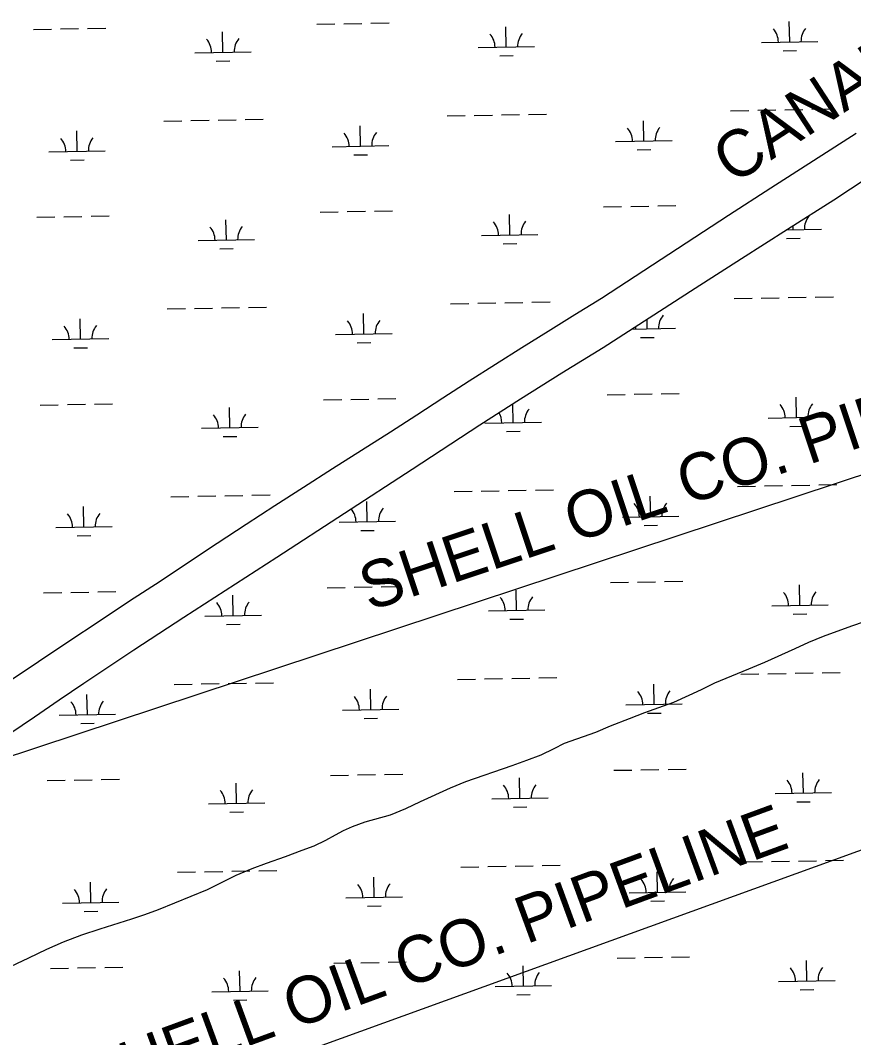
# Model space of a CAD drawing. Extents: x 3957609 to 3995875, y 234277 to 260273.
# Drawn here: x 3980836 to 3982311, y 251639 to 253441 of the extents above; entities that cross this region are included whole.
import ezdxf

# ---------------------------------------------------------------- set-up
doc = ezdxf.new("R2010")
doc.units = 0
for name, color, linetype in [('V-RIVR-IDEN', 7, 'Continuous'), ('V-TOPO-SHOR', 7, 'Continuous'), ('V-UTIL-IDEN', 7, 'Continuous'), ('V-UTIL-LINE', 7, 'Continuous'), ('V-WETL-SWMP', 7, 'Continuous')]:
    doc.layers.add(name, color=color, linetype=linetype)

msp = doc.modelspace()

# ---------------------------------------------------------------- linework, layer by layer
at = {"layer": 'V-TOPO-SHOR'}
for points in [[(3982315.817, 253240.05), (3982240.342, 253191.822), (3982164.988, 253143.407), (3982089.756, 253094.802), (3982014.646, 253046.009), (3981939.658, 252997.027), (3981864.796, 252947.856), (3981817.723, 252918.901), (3981770.764, 252889.76), (3981723.918, 252860.439), (3981677.189, 252830.934), (3981630.574, 252801.246), (3981584.076, 252771.376), (3981537.695, 252741.323), (3981491.433, 252711.091), (3981440.004, 252678.714), (3981388.687, 252646.157), (3981337.489, 252613.418), (3981286.408, 252580.494), (3981235.443, 252547.39), (3981184.598, 252514.104), (3981133.871, 252480.638), (3981083.265, 252446.991), (3981029.22, 252411.63), (3980975.3, 252376.075), (3980921.51, 252340.329), (3980867.848, 252304.391), (3980814.313, 252268.26)], [(3982194.626, 253070.857), (3982276.61, 253122.766), (3982335.422, 253161.671)], [(3980817.395, 252177.202), (3980860.967, 252207.246), (3980904.673, 252237.096), (3980948.512, 252266.749), (3980992.483, 252296.203), (3981036.589, 252325.461), (3981080.823, 252354.518), (3981125.189, 252383.376), (3981289.795, 252489.751), (3981409.779, 252567.663), (3981529.637, 252645.77), (3981649.365, 252724.071), (3981685.516, 252747.381), (3981721.784, 252770.503), (3981758.173, 252793.441), (3981794.676, 252816.192), (3981831.299, 252838.755), (3981868.034, 252861.129), (3981949.481, 252913.874), (3982031.063, 252966.411), (3982112.78, 253018.737), (3982194.626, 253070.857)], [(3980786.446, 251750.04), (3980850.995, 251779.962), (3980882.538, 251795.592), (3980912.232, 251808.783), (3980944.711, 251821.106), (3980976.996, 251831.618), (3981033.115, 251849.487), (3981056.463, 251857.181), (3981080.643, 251865.685), (3981167.351, 251901.177), (3981217.826, 251926.383), (3981246.515, 251938.602), (3981271.865, 251948.076), (3981305.157, 251959.725), (3981335.142, 251970.606), (3981356.353, 251978.663), (3981376.608, 251988.71), (3981393.891, 251998.313), (3981408.344, 252005.985), (3981424.099, 252012.813), (3981446.627, 252020.849), (3981491.302, 252033.633), (3981518.325, 252044.727), (3981544.714, 252057.146), (3981597.638, 252081.163), (3981624.832, 252092.581), (3981706.809, 252120.739), (3981732.98, 252130.032), (3981757.841, 252139.678), (3981781.076, 252150.668), (3981799.51, 252160.087), (3981855.004, 252180.108), (3981881.034, 252190.887), (3981914.353, 252204.182), (3981941.862, 252214.775), (3981966.375, 252223.272), (3981993.046, 252232.887), (3982020.417, 252245.128), (3982042.329, 252255.644), (3982065.901, 252267.285), (3982125.588, 252291.851), (3982153.943, 252303.746), (3982207.699, 252328.24), (3982232.248, 252339.043), (3982258.284, 252350.151), (3982308.317, 252368.448), (3982330.509, 252375.995)]]:
    msp.add_lwpolyline(points, dxfattribs=at)
at = {"layer": 'V-UTIL-LINE'}
for points in [[(3961767.682, 245361.868), (3961943.705, 245468.964), (3965208.639, 247597.169), (3966396.749, 247622.307), (3967484.854, 247669.667), (3969697.646, 247716.332), (3970569.601, 248052.102), (3971717.759, 248552.062), (3975420.027, 250066.441), (3979384.42, 251663.69), (3984441.626, 253334.756), (3993476.194, 256555.397)], [(3993486.783, 256012.187), (3984358.232, 252707.382), (3984355.815, 252706.645), (3979327.531, 250885.592), (3969939.425, 247110.423), (3969929.75, 247106.755), (3966670.117, 247144.723), (3965413.49, 247134.313), (3961768.13, 245337.826)]]:
    msp.add_lwpolyline(points, dxfattribs=at)
at = {"layer": 'V-WETL-SWMP'}
for p, q in [((3982198.235, 253402.4), (3982197.581, 253438.394)), ((3980858.952, 253424.486), (3980890.947, 253425.067)), ((3980906.944, 253425.358), (3980938.939, 253425.94)), ((3980954.937, 253426.231), (3980986.931, 253426.813)), ((3981194.585, 253384.151), (3981193.931, 253420.145)), ((3981360.777, 253433.61), (3981392.772, 253434.192)), ((3981408.77, 253434.483), (3981440.764, 253435.065)), ((3981456.762, 253435.356), (3981488.756, 253435.937)), ((3981696.41, 253393.276), (3981695.756, 253429.27)), ((3982148.244, 253401.491), (3982248.227, 253403.309)), ((3981144.593, 253383.242), (3981244.577, 253385.06)), ((3981646.418, 253392.367), (3981746.402, 253394.185)), ((3982186.518, 253386.754), (3982210.514, 253387.19)), ((3981182.868, 253368.504), (3981206.864, 253368.941)), ((3981684.693, 253377.629), (3981708.689, 253378.065)), ((3981735.743, 253273.9), (3981767.738, 253274.482)), ((3982093.592, 253280.407), (3982125.587, 253280.988)), ((3982141.584, 253281.279), (3982173.579, 253281.861)), ((3982189.576, 253282.152), (3982221.571, 253282.734)), ((3982237.568, 253283.025), (3982269.563, 253283.606)), ((3981089.942, 253262.157), (3981121.936, 253262.739)), ((3981137.934, 253263.03), (3981169.928, 253263.612)), ((3981185.926, 253263.902), (3981217.921, 253264.484)), ((3981233.918, 253264.775), (3981265.913, 253265.357)), ((3981591.767, 253271.282), (3981623.761, 253271.864)), ((3981639.759, 253272.155), (3981671.754, 253272.736)), ((3981687.751, 253273.027), (3981719.746, 253273.609)), ((3981939.948, 253226.863), (3981939.293, 253262.857)), ((3980936.298, 253208.613), (3980935.643, 253244.607)), ((3981438.123, 253217.738), (3981437.468, 253253.732)), ((3981889.956, 253225.954), (3981989.94, 253227.772)), ((3980886.306, 253207.704), (3980986.289, 253209.522)), ((3981388.131, 253216.829), (3981488.115, 253218.647)), ((3981426.405, 253202.091), (3981450.401, 253202.528)), ((3981928.23, 253211.216), (3981952.226, 253211.652)), ((3980924.58, 253192.966), (3980948.576, 253193.403)), ((3981964.635, 253111.86), (3981996.629, 253112.442)), ((3980960.985, 253093.611), (3980992.979, 253094.193)), ((3981366.825, 253100.99), (3981398.82, 253101.572)), ((3981414.818, 253101.863), (3981446.812, 253102.445)), ((3981462.81, 253102.736), (3981494.804, 253103.317)), ((3981702.458, 253060.656), (3981701.804, 253096.65)), ((3981868.651, 253110.115), (3981900.645, 253110.697)), ((3981916.643, 253110.988), (3981948.637, 253111.569)), ((3980865, 253091.866), (3980896.995, 253092.447)), ((3980912.993, 253092.738), (3980944.987, 253093.32)), ((3981200.633, 253051.531), (3981199.979, 253087.525)), ((3982204.283, 253069.78), (3982204.154, 253076.888)), ((3981652.467, 253059.746), (3981752.45, 253061.565)), ((3982192.604, 253069.568), (3982254.275, 253070.689)), ((3981150.641, 253050.622), (3981250.625, 253052.44)), ((3981690.741, 253045.009), (3981714.737, 253045.445)), ((3982192.566, 253054.134), (3982216.562, 253054.57)), ((3981188.916, 253035.884), (3981212.912, 253036.32)), ((3982195.624, 252949.532), (3982227.619, 252950.114)), ((3982243.616, 252950.405), (3982275.611, 252950.986)), ((3981191.974, 252931.282), (3981223.969, 252931.864)), ((3981239.966, 252932.155), (3981271.961, 252932.737)), ((3981597.815, 252938.662), (3981629.81, 252939.244)), ((3981645.807, 252939.535), (3981677.802, 252940.116)), ((3981693.799, 252940.407), (3981725.794, 252940.989)), ((3981741.791, 252941.28), (3981773.786, 252941.862)), ((3982099.64, 252947.787), (3982131.635, 252948.368)), ((3982147.632, 252948.659), (3982179.627, 252949.241)), ((3981095.99, 252929.537), (3981127.984, 252930.119)), ((3981143.982, 252930.41), (3981175.977, 252930.992)), ((3981444.171, 252885.118), (3981443.516, 252921.112)), ((3980942.346, 252875.993), (3980941.691, 252911.987)), ((3981945.996, 252894.243), (3981945.684, 252911.415)), ((3981394.179, 252884.209), (3981494.163, 252886.027)), ((3981918.391, 252893.741), (3981995.988, 252895.152)), ((3981934.278, 252878.596), (3981958.274, 252879.032)), ((3980892.354, 252875.084), (3980992.338, 252876.902)), ((3980930.628, 252860.346), (3980954.624, 252860.783)), ((3981432.453, 252869.471), (3981456.449, 252869.908)), ((3981420.866, 252769.243), (3981452.86, 252769.825)), ((3981468.858, 252770.116), (3981500.852, 252770.697)), ((3981874.699, 252777.495), (3981906.693, 252778.077)), ((3981922.691, 252778.368), (3981954.685, 252778.949)), ((3981970.683, 252779.24), (3982002.677, 252779.822)), ((3982210.331, 252737.16), (3982209.677, 252773.154)), ((3980871.048, 252759.246), (3980903.043, 252759.827)), ((3980919.041, 252760.118), (3980951.035, 252760.7)), ((3980967.033, 252760.991), (3980999.027, 252761.573)), ((3981206.681, 252718.911), (3981206.027, 252754.905)), ((3981372.874, 252768.37), (3981404.868, 252768.952)), ((3981708.506, 252728.035), (3981707.895, 252761.649)), ((3982160.34, 252736.251), (3982260.323, 252738.069)), ((3981156.69, 252718.002), (3981256.673, 252719.82)), ((3981658.515, 252727.126), (3981758.498, 252728.944)), ((3982198.614, 252721.514), (3982222.61, 252721.95)), ((3981194.964, 252703.264), (3981218.96, 252703.7)), ((3981696.789, 252712.389), (3981720.785, 252712.825)), ((3981651.855, 252606.915), (3981683.85, 252607.496)), ((3981699.847, 252607.787), (3981731.842, 252608.369)), ((3981747.839, 252608.66), (3981779.834, 252609.242)), ((3982105.688, 252615.167), (3982137.683, 252615.748)), ((3982153.68, 252616.039), (3982185.675, 252616.621)), ((3982201.672, 252616.912), (3982233.667, 252617.494)), ((3982249.664, 252617.785), (3982281.659, 252618.366)), ((3981102.038, 252596.917), (3981134.033, 252597.499)), ((3981150.03, 252597.79), (3981182.025, 252598.372)), ((3981198.022, 252598.662), (3981230.017, 252599.244)), ((3981246.014, 252599.535), (3981278.009, 252600.117)), ((3981603.863, 252606.042), (3981635.858, 252606.624)), ((3981952.044, 252561.623), (3981951.389, 252597.617)), ((3980948.394, 252543.373), (3980947.739, 252579.367)), ((3981450.219, 252552.498), (3981449.564, 252588.492)), ((3981400.227, 252551.589), (3981500.211, 252553.407)), ((3981902.052, 252560.714), (3982002.036, 252562.532)), ((3980898.402, 252542.464), (3980998.386, 252544.282)), ((3981438.501, 252536.851), (3981462.497, 252537.287)), ((3981940.326, 252545.976), (3981964.323, 252546.412)), ((3980936.676, 252527.726), (3980960.672, 252528.163)), ((3981880.747, 252444.875), (3981912.741, 252445.457)), ((3981928.739, 252445.748), (3981960.733, 252446.329)), ((3981976.731, 252446.62), (3982008.726, 252447.202)), ((3980877.097, 252426.626), (3980909.091, 252427.207)), ((3980925.089, 252427.498), (3980957.083, 252428.08)), ((3980973.081, 252428.371), (3981005.075, 252428.953)), ((3981378.922, 252435.75), (3981410.916, 252436.332)), ((3981426.914, 252436.623), (3981458.908, 252437.205)), ((3981474.906, 252437.496), (3981506.9, 252438.077)), ((3981714.554, 252395.415), (3981713.9, 252431.41)), ((3982216.379, 252404.54), (3982215.725, 252440.534)), ((3981212.729, 252386.291), (3981212.075, 252422.285)), ((3981664.563, 252394.506), (3981764.546, 252396.324)), ((3982166.388, 252403.631), (3982266.371, 252405.449)), ((3981162.738, 252385.382), (3981262.721, 252387.2)), ((3981702.837, 252379.769), (3981726.833, 252380.205)), ((3982204.662, 252388.894), (3982228.658, 252389.33)), ((3981201.012, 252370.644), (3981225.008, 252371.08)), ((3982111.736, 252282.547), (3982143.731, 252283.128)), ((3982159.728, 252283.419), (3982191.723, 252284.001)), ((3982207.72, 252284.292), (3982239.715, 252284.874)), ((3982255.712, 252285.165), (3982287.707, 252285.746)), ((3981156.078, 252265.17), (3981188.073, 252265.752)), ((3981204.07, 252266.042), (3981236.065, 252266.624)), ((3981252.062, 252266.915), (3981284.057, 252267.497)), ((3981609.911, 252273.422), (3981641.906, 252274.004)), ((3981657.903, 252274.295), (3981689.898, 252274.876)), ((3981705.895, 252275.167), (3981737.89, 252275.749)), ((3981753.887, 252276.04), (3981785.882, 252276.622)), ((3981958.092, 252229.002), (3981957.438, 252264.997)), ((3981108.086, 252264.297), (3981140.081, 252264.879)), ((3981456.267, 252219.878), (3981455.612, 252255.872)), ((3980954.442, 252210.753), (3980953.787, 252246.747)), ((3981908.1, 252228.093), (3982008.084, 252229.911)), ((3980904.45, 252209.844), (3981004.434, 252211.662)), ((3981406.275, 252218.969), (3981506.259, 252220.787)), ((3981946.375, 252213.356), (3981970.371, 252213.792)), ((3980942.724, 252195.106), (3980966.72, 252195.543)), ((3981444.549, 252204.231), (3981468.546, 252204.667)), ((3981384.97, 252103.13), (3981416.964, 252103.712)), ((3981432.962, 252104.003), (3981464.956, 252104.585)), ((3981480.954, 252104.876), (3981512.949, 252105.457)), ((3981886.795, 252112.255), (3981918.789, 252112.837)), ((3981934.787, 252113.128), (3981966.781, 252113.709)), ((3981982.779, 252114), (3982014.774, 252114.582)), ((3982222.427, 252071.92), (3982221.773, 252107.914)), ((3980883.145, 252094.006), (3980915.139, 252094.587)), ((3980931.137, 252094.878), (3980963.131, 252095.46)), ((3980979.129, 252095.751), (3981011.123, 252096.333)), ((3981218.777, 252053.671), (3981218.123, 252089.665)), ((3981720.602, 252062.795), (3981719.948, 252098.789)), ((3982172.436, 252071.011), (3982272.419, 252072.829)), ((3981168.786, 252052.762), (3981268.769, 252054.58)), ((3981670.611, 252061.886), (3981770.594, 252063.704)), ((3982210.71, 252056.274), (3982234.706, 252056.71)), ((3981207.06, 252038.024), (3981231.056, 252038.46)), ((3981708.885, 252047.149), (3981732.881, 252047.585)), ((3981615.959, 251940.802), (3981647.954, 251941.384)), ((3981663.951, 251941.675), (3981695.946, 251942.256)), ((3981711.943, 251942.547), (3981743.938, 251943.129)), ((3981759.935, 251943.42), (3981791.93, 251944.002)), ((3982117.784, 251949.927), (3982149.779, 251950.508)), ((3982165.776, 251950.799), (3982197.771, 251951.381)), ((3982213.768, 251951.672), (3982245.763, 251952.254)), ((3982261.76, 251952.545), (3982293.755, 251953.126)), ((3981114.134, 251931.677), (3981146.129, 251932.259)), ((3981162.126, 251932.55), (3981194.121, 251933.132)), ((3981210.118, 251933.422), (3981242.113, 251934.004)), ((3981258.11, 251934.295), (3981290.105, 251934.877)), ((3981462.315, 251887.258), (3981461.661, 251923.252)), ((3981964.14, 251896.382), (3981963.486, 251932.377)), ((3980960.49, 251878.133), (3980959.835, 251914.127)), ((3981412.323, 251886.349), (3981512.307, 251888.167)), ((3981914.148, 251895.473), (3982014.132, 251897.291)), ((3980910.498, 251877.224), (3981010.482, 251879.042)), ((3981450.598, 251871.611), (3981474.594, 251872.047)), ((3981952.423, 251880.736), (3981976.419, 251881.172)), ((3980948.772, 251862.486), (3980972.769, 251862.923)), ((3981892.843, 251779.635), (3981924.837, 251780.217)), ((3981940.835, 251780.508), (3981972.83, 251781.089)), ((3981988.827, 251781.38), (3982020.822, 251781.962)), ((3980889.193, 251761.386), (3980921.187, 251761.967)), ((3980937.185, 251762.258), (3980969.179, 251762.84)), ((3980985.177, 251763.131), (3981017.172, 251763.713)), ((3981391.018, 251770.51), (3981423.012, 251771.092)), ((3981439.01, 251771.383), (3981471.004, 251771.965)), ((3981487.002, 251772.256), (3981518.997, 251772.837)), ((3981726.65, 251730.175), (3981725.996, 251766.169)), ((3982228.476, 251739.3), (3982227.821, 251775.294)), ((3981224.825, 251721.051), (3981224.171, 251757.045)), ((3981676.659, 251729.266), (3981776.642, 251731.084)), ((3982178.484, 251738.391), (3982278.467, 251740.209)), ((3981174.834, 251720.142), (3981274.817, 251721.96)), ((3981714.933, 251714.529), (3981738.929, 251714.965)), ((3982216.758, 251723.654), (3982240.754, 251724.09)), ((3981213.108, 251705.404), (3981237.104, 251705.84))]:
    msp.add_line(p, q, dxfattribs=at)
for points in [[(3982315.817, 253240.05), (3982240.342, 253191.823), (3982164.988, 253143.407), (3982089.756, 253094.802), (3982014.646, 253046.009), (3981939.659, 252997.026), (3981864.795, 252947.856), (3981817.722, 252918.901), (3981770.763, 252889.761), (3981723.918, 252860.439), (3981677.188, 252830.933), (3981630.574, 252801.245), (3981584.076, 252771.375), (3981537.696, 252741.323), (3981491.433, 252711.09), (3981440.003, 252678.715), (3981388.688, 252646.157), (3981337.489, 252613.417), (3981286.408, 252580.494), (3981235.444, 252547.39), (3981184.598, 252514.104), (3981133.871, 252480.638), (3981083.264, 252446.991), (3981029.219, 252411.63), (3980975.3, 252376.076), (3980921.509, 252340.33), (3980867.847, 252304.391), (3980814.313, 252268.261)], [(3980817.396, 252177.202), (3980860.967, 252207.247), (3980904.673, 252237.096), (3980948.512, 252266.748), (3980992.484, 252296.203), (3981036.589, 252325.46), (3981080.824, 252354.517), (3981125.19, 252383.376), (3981289.795, 252489.751), (3981409.779, 252567.663), (3981529.636, 252645.77), (3981649.365, 252724.072), (3981685.516, 252747.381), (3981721.785, 252770.504), (3981758.173, 252793.441), (3981794.677, 252816.192), (3981831.298, 252838.755), (3981868.034, 252861.13), (3981949.481, 252913.874), (3982031.063, 252966.41), (3982112.779, 253018.738), (3982194.627, 253070.856), (3982276.609, 253122.766), (3982335.423, 253161.672)]]:
    msp.add_lwpolyline(points, dxfattribs=at)
for centre, start, end in [((3982142.993, 253401.871), 0.269879, 41.813537), ((3982253.46, 253403.879), 140.269876, 181.813534), ((3981139.343, 253383.621), 0.269879, 41.813537), ((3981249.81, 253385.63), 140.269876, 181.813534), ((3981641.168, 253392.746), 0.269879, 41.813537), ((3981751.635, 253394.755), 140.269876, 181.813534), ((3981382.88, 253217.208), 0.269879, 41.813537), ((3981493.348, 253219.217), 140.269876, 181.813534), ((3981884.705, 253226.333), 0.269879, 41.813537), ((3981995.173, 253228.342), 140.269876, 181.813534), ((3980881.055, 253208.084), 0.269879, 41.813537), ((3980991.523, 253210.092), 140.269876, 181.813534), ((3981647.216, 253060.126), 0.269879, 41.813537), ((3981757.683, 253062.135), 140.269876, 181.813534), ((3982259.508, 253071.259), 140.269876, 181.813534), ((3981145.391, 253051.001), 0.269879, 41.813537), ((3981255.858, 253053.01), 140.269876, 181.813534), ((3982001.221, 252895.722), 140.269876, 181.813534), ((3980887.103, 252875.463), 0.269879, 41.813537), ((3980997.571, 252877.472), 140.269876, 181.813534), ((3981388.928, 252884.588), 0.269879, 41.813537), ((3981499.396, 252886.597), 140.269876, 181.813534), ((3981890.753, 252893.713), 0.269879, 7.740105), ((3981763.731, 252729.515), 140.269876, 181.813534), ((3982155.089, 252736.631), 0.269879, 41.813537), ((3982265.557, 252738.639), 140.269876, 181.813534), ((3981151.439, 252718.381), 0.269879, 41.813537), ((3981261.906, 252720.39), 140.269876, 181.813534), ((3981653.264, 252727.506), 0.269879, 31.555569), ((3981394.976, 252551.968), 0.269879, 41.357195), ((3981505.444, 252553.977), 140.269876, 181.813534), ((3981896.802, 252561.093), 0.269879, 41.813537), ((3982007.269, 252563.102), 140.269876, 181.813534), ((3980893.151, 252542.843), 0.269879, 41.813537), ((3981003.619, 252544.852), 140.269876, 181.813534), ((3982161.137, 252404.011), 0.269879, 41.813537), ((3982271.605, 252406.019), 140.269876, 181.813534), ((3981157.487, 252385.761), 0.269879, 41.813537), ((3981267.954, 252387.77), 140.269876, 181.813534), ((3981659.312, 252394.886), 0.269879, 41.813537), ((3981769.78, 252396.895), 140.269876, 181.813534), ((3981902.85, 252228.473), 0.269879, 41.813537), ((3982013.317, 252230.482), 140.269876, 181.813534), ((3980899.199, 252210.223), 0.269879, 41.813537), ((3981009.667, 252212.232), 140.269876, 181.813534), ((3981401.025, 252219.348), 0.269879, 41.813537), ((3981511.492, 252221.357), 140.269876, 181.813534), ((3981665.36, 252062.266), 0.269879, 41.813537), ((3981775.828, 252064.274), 140.269876, 181.813534), ((3982167.185, 252071.391), 0.269879, 41.813537), ((3982277.653, 252073.399), 140.269876, 181.813534), ((3981163.535, 252053.141), 0.269879, 41.813537), ((3981274.003, 252055.15), 140.269876, 181.813534), ((3981407.073, 251886.728), 0.269879, 41.813537), ((3981517.54, 251888.737), 140.269876, 181.813534), ((3981908.898, 251895.853), 0.269879, 41.813537), ((3982019.365, 251897.862), 140.269876, 181.813534), ((3980905.248, 251877.603), 0.269879, 41.813537), ((3981015.715, 251879.612), 140.269876, 181.813534), ((3982173.233, 251738.771), 0.269879, 41.813537), ((3982283.701, 251740.779), 140.269876, 181.813534), ((3981169.583, 251720.521), 0.269879, 41.813537), ((3981280.051, 251722.53), 140.269876, 181.813534), ((3981671.408, 251729.646), 0.269879, 41.813537), ((3981781.876, 251731.654), 140.269876, 181.813534)]:
    msp.add_arc(centre, 35.246, start, end, dxfattribs=at)

# ---------------------------------------------------------------- texts
at = {"layer": 'V-RIVR-IDEN'}
msp.add_text('CANAL', height=82.9998, rotation=33.080609, dxfattribs=at).set_placement((3982097.818, 253148.414))
at = {"layer": 'V-UTIL-IDEN'}
for rotation, p in [(18.436016, (3981453.707, 252394.017)), (20.143283, (3980961.422, 251521.567))]:
    msp.add_text('SHELL OIL CO. PIPELINE', height=82.99983, rotation=rotation, dxfattribs=at).set_placement(p)

doc.saveas('drawing.dxf')
